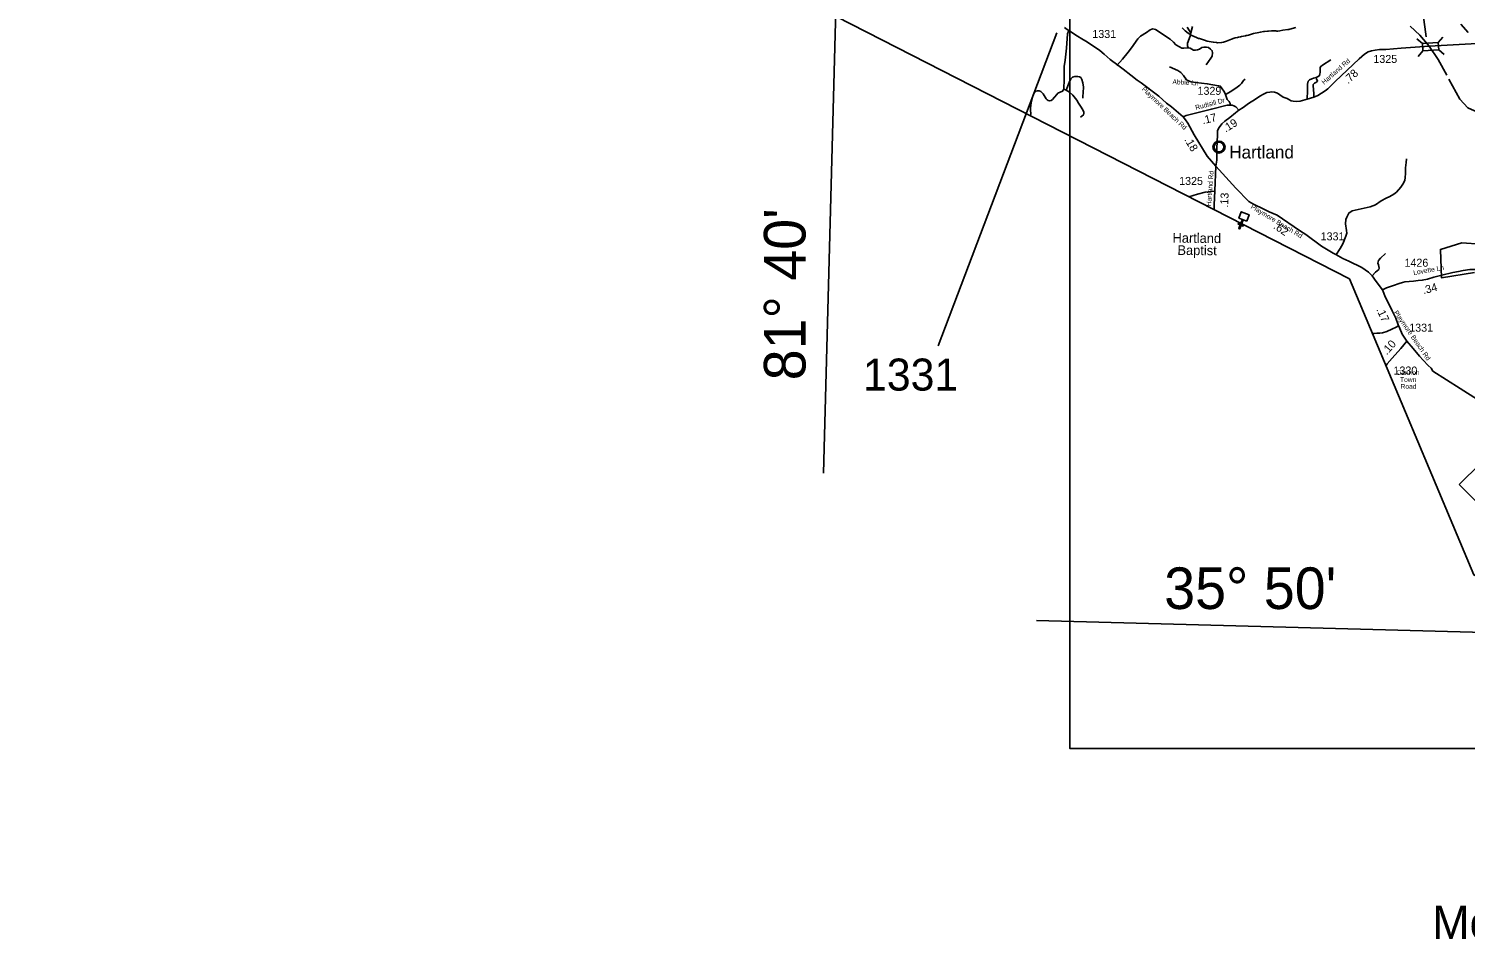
# Model space of a CAD drawing. Extents: x 1159738 to 1321356, y 736314 to 882035.
# Drawn here: x 1197315 to 1219753, y 763619 to 778002 of the extents above; entities that cross this region are included whole.
import ezdxf

# ---------------------------------------------------------------- set-up
doc = ezdxf.new("R2010")
doc.units = 0
for name, color, linetype in [('Exist Aviation Commercial or Municipal Label', 7, 'Continuous'), ('Exist Boundary Land Use Forest State Division NC Forest Resources', 7, 'Continuous'), ('Exist Boundary Political CountyLine', 7, 'Continuous'), ('Exist Civil Demographics Community CELL', 7, 'Continuous'), ('Exist Civil Demographics Community Label', 7, 'Continuous'), ('Exist Cultural Church CELL', 7, 'Continuous'), ('Exist Cultural Church Label', 7, 'Continuous'), ('Exist Hydrographic Creek Single Shore', 7, 'Continuous'), ('Exist Hydrographic Misc Water Feature', 7, 'Continuous'), ('Exist Road Non-System Type 51', 7, 'Continuous'), ('Exist Road Non-System Type 51 Label', 7, 'Continuous'), ('Exist Road Primary NC Shield CELL', 7, 'Continuous'), ('Exist Road Secondary Mileage Hundredths English Label', 7, 'Continuous'), ('Exist Road Secondary Structure Standard Bridge CELL', 7, 'Continuous'), ('Exist Road Secondary Structure Standard Bridge Number Label', 7, 'Continuous'), ('Exist Road Secondary Type 51 Attributed', 7, 'Continuous'), ('Exist Road Secondary Type 51 Label', 7, 'Continuous'), ('Exist Road Secondary Type 51 Number Label', 7, 'Continuous'), ('Map Preparation Inset Cut Line', 7, 'Continuous'), ('Map Preparation Longitude Latitude Label', 7, 'Continuous'), ('Map Preparation Longitude Latitude Lines', 7, 'Continuous')]:
    doc.layers.add(name, color=color, linetype=linetype)

msp = doc.modelspace()

# ---------------------------------------------------------------- linework, layer by layer
at = {"layer": 'Exist Boundary Land Use Forest State Division NC Forest Resources'}
msp.add_lwpolyline([(1219897, 774194), (1219384, 774109), (1219364, 774553), (1219699, 774657), (1219997, 774633)], dxfattribs=at)
at = {"layer": 'Exist Boundary Political CountyLine'}
msp.add_lwpolyline([(1221685, 768580), (1219889, 769468), (1217945, 774092), (1206157, 780126), (1197315, 784354)], dxfattribs=at)
at = {"layer": 'Exist Civil Demographics Community CELL'}
msp.add_lwpolyline([(1215829, 776165), (1215830, 776171), (1215832, 776177), (1215835, 776185), (1215837, 776190), (1215841, 776196), (1215845, 776201), (1215848, 776205), (1215853, 776210), (1215859, 776215), (1215864, 776218), (1215869, 776221), (1215874, 776224), (1215879, 776226), (1215885, 776228), (1215889, 776229), (1215894, 776230), (1215898, 776230), (1215905, 776231), (1215909, 776231), (1215915, 776230), (1215920, 776230), (1215925, 776229), (1215930, 776227), (1215935, 776225), (1215941, 776222), (1215948, 776219), (1215953, 776215), (1215958, 776211), (1215961, 776208), (1215965, 776204), (1215969, 776199), (1215972, 776194), (1215975, 776189), (1215978, 776184), (1215980, 776179), (1215982, 776174), (1215983, 776170), (1215984, 776164), (1215985, 776159), (1215985, 776153), (1215985, 776147), (1215984, 776141), (1215983, 776136), (1215981, 776130), (1215980, 776124), (1215977, 776119), (1215974, 776113), (1215971, 776108), (1215967, 776103), (1215963, 776098), (1215958, 776093), (1215953, 776089), (1215948, 776086), (1215944, 776083), (1215937, 776080), (1215930, 776077), (1215924, 776076), (1215917, 776074), (1215913, 776074), (1215908, 776074), (1215902, 776074), (1215898, 776074), (1215893, 776075), (1215887, 776076), (1215882, 776077), (1215877, 776079), (1215872, 776081), (1215868, 776083), (1215862, 776088), (1215856, 776092), (1215851, 776096), (1215847, 776101), (1215843, 776105), (1215840, 776109), (1215836, 776116), (1215835, 776120), (1215833, 776124), (1215830, 776132), (1215829, 776139), (1215828, 776144), (1215828, 776151), (1215828, 776155), (1215828, 776162)], close=True, dxfattribs=at)
for radius in [94.3, 76.7]:
    msp.add_circle((1215906, 776153), radius, dxfattribs=at)
at = {"layer": 'Exist Cultural Church CELL'}
msp.add_lwpolyline([(1216339, 774996), (1216286, 775017), (1216258, 774945), (1216288, 774934), (1216283, 774919), (1216253, 774930), (1216231, 774874), (1216216, 774880), (1216238, 774936), (1216208, 774947), (1216214, 774962), (1216244, 774951), (1216271, 775022), (1216217, 775043), (1216254, 775142), (1216377, 775096)], close=True, dxfattribs=at)
at = {"layer": 'Exist Hydrographic Creek Single Shore'}
for points in [[(1219041, 777899), (1218890, 778042)], [(1219191, 777730), (1219041, 777899)], [(1219464, 777276), (1219329, 777519), (1219191, 777730)], [(1222289, 777516), (1221875, 777722), (1221219, 777360), (1220650, 776976), (1220284, 776768), (1220116, 776715), (1219899, 776720), (1219792, 776765), (1219670, 776902), (1219498, 777213)]]:
    msp.add_lwpolyline(points, dxfattribs=at)
at = {"layer": 'Exist Hydrographic Misc Water Feature'}
msp.add_lwpolyline([(1217108, 778020), (1217014, 777994), (1216999, 777991), (1216983, 777989), (1216904, 777978), (1216856, 777969), (1216825, 777964), (1216808, 777964), (1216793, 777969), (1216777, 777971), (1216729, 777968), (1216680, 777965), (1216664, 777966), (1216616, 777959), (1216600, 777956), (1216553, 777948), (1216505, 777939), (1216474, 777934), (1216443, 777925), (1216412, 777916), (1216397, 777909), (1216365, 777902), (1216349, 777898), (1216333, 777896), (1216318, 777893), (1216256, 777879), (1216240, 777876), (1216209, 777869), (1216193, 777866), (1216161, 777860), (1216145, 777856), (1216100, 777838), (1216025, 777807), (1216010, 777801), (1215979, 777792), (1215947, 777785), (1215882, 777783), (1215866, 777784), (1215818, 777789), (1215786, 777795), (1215724, 777808), (1215678, 777822), (1215648, 777833), (1215602, 777847), (1215586, 777851), (1215556, 777862), (1215482, 777896), (1215467, 777904), (1215426, 777930), (1215376, 777970), (1215330, 778018)], dxfattribs=at)
at = {"layer": 'Exist Road Non-System Type 51'}
msp.add_line((1213484, 777055), (1213521, 777042), dxfattribs=at)
for points in [[(1213556, 777965), (1213538, 777921), (1213522, 777697), (1213502, 777509), (1213489, 777410), (1213488, 777213), (1213484, 777055)], [(1214311, 777426), (1214397, 777525), (1214486, 777633), (1214542, 777703), (1214639, 777846), (1214680, 777884), (1214772, 777944), (1214833, 777984), (1214855, 777997), (1214875, 777998), (1214915, 777989), (1215142, 777840), (1215197, 777790), (1215234, 777750), (1215288, 777720), (1215327, 777699), (1215357, 777696), (1215427, 777704), (1215458, 777696), (1215510, 777666), (1215539, 777666), (1215570, 777673), (1215603, 777684), (1215639, 777706), (1215672, 777715), (1215709, 777714), (1215740, 777706), (1215774, 777683), (1215800, 777658), (1215804, 777623), (1215801, 777574), (1215777, 777541), (1215708, 777437)], [(1215410, 778024), (1215447, 777969), (1215467, 777939)], [(1215427, 777704), (1215415, 777735), (1215417, 777775), (1215457, 777884), (1215467, 777939), (1215492, 778034)], [(1217654, 777516), (1217525, 777434), (1217497, 777414), (1217485, 777394), (1217485, 777353), (1217487, 777320), (1217483, 777296), (1217477, 777269), (1217457, 777253), (1217425, 777240)], [(1215133, 777406), (1215264, 777351), (1215312, 777319), (1215352, 777269), (1215399, 777205), (1215431, 777186), (1215471, 777172), (1215545, 777164), (1215722, 777141), (1215901, 777111), (1215927, 777106), (1215947, 777078), (1215992, 777009), (1216008, 776973), (1216022, 776926), (1216034, 776898), (1216064, 776867), (1216081, 776834), (1216084, 776807)], [(1213484, 777055), (1213464, 777028), (1213423, 777012), (1213390, 776994), (1213371, 776975), (1213337, 776932), (1213308, 776896), (1213284, 776881), (1213264, 776874), (1213238, 776880), (1213223, 776888), (1213205, 776907), (1213159, 776983), (1213121, 777020), (1213100, 777032), (1213069, 777033), (1213048, 777026), (1213027, 777010), (1213010, 776975), (1212994, 776932), (1212973, 776845), (1212963, 776766), (1212961, 776723), (1212966, 776675), (1212964, 776641)], [(1213521, 777042), (1213566, 777159), (1213591, 777217), (1213617, 777243), (1213656, 777253), (1213700, 777255), (1213727, 777251), (1213749, 777237), (1213765, 777209), (1213779, 777158), (1213791, 777089), (1213784, 777003), (1213782, 776944), (1213780, 776916)], [(1213521, 777042), (1213571, 777010), (1213623, 776966), (1213686, 776886), (1213713, 776839), (1213741, 776794), (1213781, 776734), (1213796, 776697), (1213796, 776675), (1213789, 776654), (1213742, 776622)], [(1216008, 776973), (1216089, 777021), (1216192, 777091), (1216232, 777119), (1216259, 777144), (1216289, 777193), (1216313, 777214)], [(1217425, 777240), (1217385, 777227), (1217354, 777218), (1217321, 777203), (1217301, 777180), (1217290, 777136), (1217289, 777034), (1217285, 776900)], [(1217390, 776933), (1217387, 776987), (1217379, 777107), (1217379, 777131), (1217396, 777149), (1217427, 777167), (1217447, 777185), (1217432, 777214), (1217425, 777240)], [(1217732, 774463), (1217798, 774568), (1217839, 774642), (1217886, 774758), (1217901, 774805), (1217896, 774851), (1217885, 774954), (1217890, 775019), (1217901, 775059), (1217936, 775122), (1217987, 775155), (1218268, 775218), (1218349, 775251), (1218438, 775315), (1218518, 775354), (1218573, 775381), (1218637, 775416), (1218681, 775450), (1218747, 775525), (1218789, 775589), (1218811, 775635), (1218816, 775671), (1218819, 775744), (1218819, 775829), (1218828, 775912), (1218835, 775971)], [(1215433, 775377), (1215573, 775416), (1215692, 775446), (1215777, 775460), (1215830, 775462)], [(1218297, 774139), (1218350, 774200), (1218402, 774240), (1218408, 774262), (1218399, 774311), (1218390, 774338), (1218399, 774381), (1218429, 774418), (1218509, 774492)], [(1218303, 773240), (1218328, 773242), (1218373, 773245), (1218417, 773245), (1218461, 773251), (1218530, 773273), (1218607, 773309), (1218675, 773341), (1218699, 773356)]]:
    msp.add_lwpolyline(points, dxfattribs=at)
at = {"layer": 'Exist Road Primary NC Shield CELL'}
msp.add_lwpolyline([(1219659, 770878), (1219992, 771211), (1220325, 770878), (1219992, 770545)], close=True, dxfattribs=at)
at = {"layer": 'Exist Road Secondary Structure Standard Bridge CELL'}
for p, q in [((1218998, 777845), (1219083, 777770)), ((1219330, 777786), (1219405, 777871)), ((1219016, 777570), (1219090, 777655)), ((1219338, 777673), (1219423, 777598))]:
    msp.add_line(p, q, dxfattribs=at)
msp.add_lwpolyline([(1219083, 777770), (1219330, 777786), (1219338, 777671), (1219090, 777655)], close=True, dxfattribs=at)
at = {"layer": 'Exist Road Secondary Structure Standard Bridge Number Label'}
msp.add_line((1219144, 777876), (1218795, 780379), dxfattribs=at)
at = {"layer": 'Exist Road Secondary Type 51 Attributed'}
for points in [[(1214410, 777368), (1214325, 777430), (1214209, 777523), (1214111, 777604), (1214043, 777663), (1213899, 777758), (1213827, 777805), (1213763, 777844), (1213696, 777886), (1213562, 777974), (1213535, 777990), (1213492, 778019)], [(1219685, 778072), (1219798, 777945)], [(1219191, 777730), (1218752, 777696), (1218511, 777679), (1218411, 777676), (1218345, 777666), (1218291, 777657), (1218238, 777642), (1218178, 777605), (1218096, 777532), (1217719, 777178), (1217659, 777117), (1217609, 777062), (1217565, 777032), (1217508, 776995), (1217449, 776959), (1217390, 776933), (1217285, 776900), (1217172, 776870), (1217116, 776867), (1217067, 776868), (1217033, 776876), (1216999, 776894), (1216972, 776910), (1216910, 776933), (1216857, 776968), (1216819, 776994), (1216773, 777011), (1216727, 777017), (1216702, 777012), (1216652, 777003), (1216603, 776980), (1216543, 776948), (1216476, 776901), (1216367, 776835), (1216284, 776773), (1216217, 776731)], [(1219940, 777772), (1219191, 777730)], [(1215348, 776626), (1215165, 776780), (1215085, 776841), (1214967, 776947), (1214690, 777156), (1214626, 777198), (1214528, 777276), (1214410, 777368)], [(1216217, 776731), (1216171, 776779), (1216140, 776799), (1216113, 776806), (1216082, 776807), (1216036, 776806), (1215788, 776745), (1215395, 776644), (1215348, 776626)], [(1215858, 775854), (1215722, 776010), (1215521, 776346), (1215420, 776525), (1215383, 776580), (1215348, 776626)], [(1216217, 776731), (1216166, 776687), (1216075, 776613), (1215996, 776555), (1215953, 776516), (1215907, 776456), (1215885, 776410), (1215884, 776338), (1215873, 776134), (1215872, 775949), (1215858, 775854)], [(1215858, 775854), (1215841, 775468), (1215833, 775251), (1215831, 775174)], [(1218458, 773920), (1218364, 774053), (1218297, 774139), (1218241, 774197), (1218188, 774237), (1218140, 774270), (1217933, 774368), (1217840, 774411), (1217733, 774472), (1217692, 774495), (1217508, 774603), (1217265, 774784), (1217166, 774849), (1216816, 775088), (1216691, 775143), (1216609, 775182), (1216446, 775262), (1216373, 775304), (1216172, 775509), (1215858, 775854)], [(1218458, 773920), (1218525, 773951), (1218631, 773992), (1218720, 774023), (1218772, 774039), (1218810, 774045), (1218945, 774057), (1219020, 774067), (1219080, 774073), (1219162, 774091), (1219260, 774119), (1219386, 774152), (1219559, 774195), (1219647, 774209), (1219722, 774225), (1219823, 774238), (1219938, 774242), (1220024, 774246), (1220195, 774241)], [(1218842, 773122), (1218770, 773230), (1218730, 773318), (1218707, 773373), (1218666, 773477), (1218612, 773592), (1218539, 773745), (1218509, 773802), (1218458, 773920)], [(1218842, 773122), (1218745, 773004), (1218611, 772854), (1218533, 772765), (1218515, 772737)], [(1221396, 771113), (1221068, 771370), (1220393, 771888), (1220293, 771969), (1220038, 772147), (1219945, 772210), (1219674, 772380), (1219249, 772653), (1219218, 772696), (1219174, 772742), (1219097, 772825), (1219037, 772888), (1218939, 773004), (1218842, 773122)]]:
    msp.add_lwpolyline(points, dxfattribs=at)
at = {"layer": 'Exist Road Secondary Type 51 Number Label'}
msp.add_line((1213372, 777937), (1211520, 773045), dxfattribs=at)
at = {"layer": 'Map Preparation Inset Cut Line'}
msp.add_lwpolyline([(1213575, 811005), (1289258, 811005), (1289258, 782300), (1274049, 782297), (1274049, 766757), (1213575, 766757)], close=True, dxfattribs=at)
at = {"layer": 'Map Preparation Longitude Latitude Lines'}
for p, q in [((1209727, 771058), (1209968, 780039)), ((1213054, 768756), (1223287, 768485))]:
    msp.add_line(p, q, dxfattribs=at)

# ---------------------------------------------------------------- texts
at = {"layer": 'Exist Aviation Commercial or Municipal Label'}
msp.add_text('Morganton-Lenior', height=524.93, dxfattribs=at).set_placement((1219236, 763777))
at = {"layer": 'Exist Civil Demographics Community Label'}
msp.add_text('Hartland', height=200, dxfattribs=at).set_placement((1216066, 775974))
at = {"layer": 'Exist Cultural Church Label'}
for s, p in [('Hartland', (1215180, 774660)), ('Baptist', (1215257, 774468))]:
    msp.add_text(s, height=150, rotation=359.3901, dxfattribs=at).set_placement(p)
at = {"layer": 'Exist Road Non-System Type 51 Label'}
msp.add_text('Abbie Ln', height=75, rotation=357.1764, dxfattribs=at).set_placement((1215178, 777136))
at = {"layer": 'Exist Road Secondary Mileage Hundredths English Label'}
for s, rotation, p in [('.78', 43.163, (1217924, 777132)), ('.17', 13.7996, (1215654, 776507)), ('.19', 31.6872, (1216011, 776377)), ('.18', 300.9142, (1215360, 776268)), ('.13', 87.5526, (1216048, 775205)), ('.62', 325.74, (1216745, 774890)), ('.34', 14.9387, (1219103, 773852)), ('.17', 295.0012, (1218361, 773614)), ('.10', 48.2236, (1218528, 772896))]:
    msp.add_text(s, height=125, rotation=rotation, dxfattribs=at).set_placement(p)
at = {"layer": 'Exist Road Secondary Type 51 Label'}
for s, rotation, p in [('Hartland Rd', 41.2452, (1217548, 777124)), ('Playmore Beach Rd', 316.5358, (1214694, 777049)), ('Rudisill Dr', 14.7915, (1215547, 776732)), ('Hartland Rd', 85.8425, (1215783, 775226)), ('Playmore Beach Rd', 328.8921, (1216394, 775200)), ('Lovette Ln', 9.9268, (1218948, 774152)), ('Playmore Beach Rd', 304.6821, (1218633, 773567))]:
    msp.add_text(s, height=75, rotation=rotation, dxfattribs=at).set_placement(p)
for s, p in [('Cannon', (1218677, 772591)), ('Town', (1218735, 772483)), ('Road', (1218743, 772376))]:
    msp.add_text(s, height=75, dxfattribs=at).set_placement(p)
at = {"layer": 'Exist Road Secondary Type 51 Number Label'}
for s, height, p in [('1331', 125, (1213928, 777857)), ('1325', 125, (1218318, 777467)), ('1329', 125, (1215571, 776969)), ('1325', 125, (1215284, 775561)), ('1331', 125, (1217494, 774695)), ('1426', 125, (1218804, 774283)), ('1331', 125, (1218878, 773268)), ('1331', 500, (1210346, 772348)), ('1330', 125, (1218632, 772599))]:
    msp.add_text(s, height=height, dxfattribs=at).set_placement(p)
at = {"layer": 'Map Preparation Longitude Latitude Label'}
msp.add_text("81° 40'", height=650, rotation=90, dxfattribs=at).set_placement((1209448, 772508))
msp.add_text("35° 50'", height=650, dxfattribs=at).set_placement((1215050, 768935))

doc.saveas('drawing.dxf')
